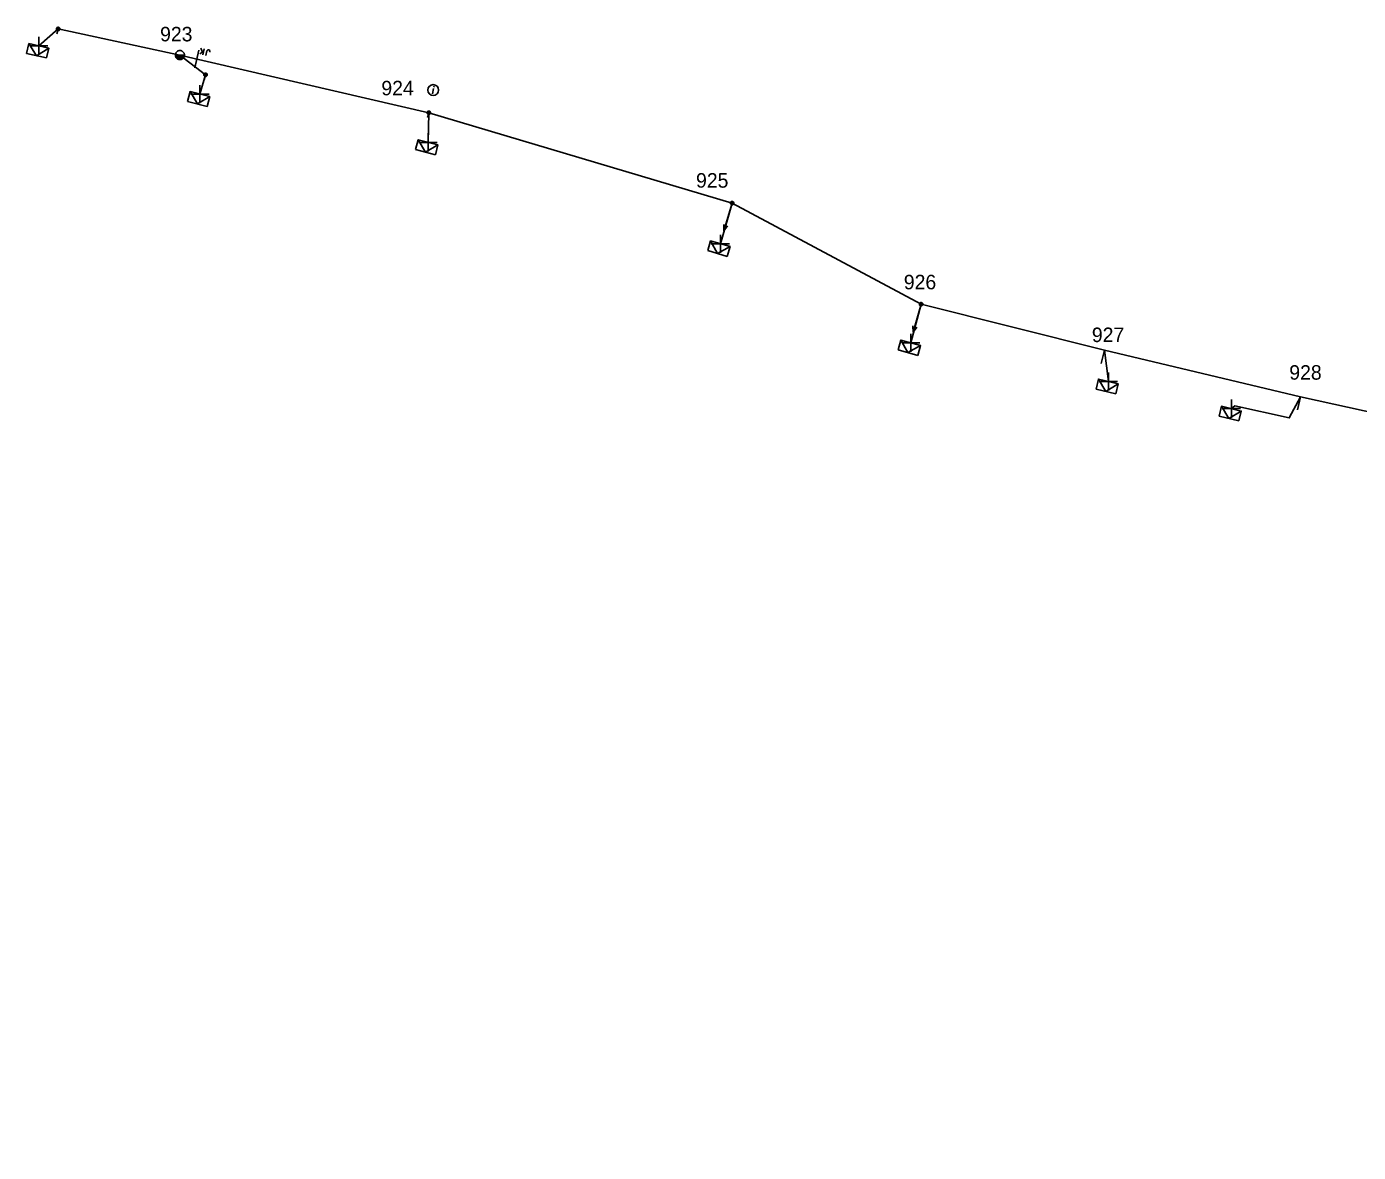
# Model space of a CAD drawing. Extents: x -540466 to -537383, y -1184038 to -1179972.
# Drawn here: x -538566.6 to -538474.8, y -1180281.6 to -1180204 of the extents above; entities that cross this region are included whole.
import ezdxf

# ---------------------------------------------------------------- set-up
doc = ezdxf.new("R2010")
doc.units = 0
for name, color, linetype in [('Vrstva 1', 7, 'Continuous'), ('Vrstva 10', 7, 'Continuous'), ('Vrstva 13', 7, 'Continuous'), ('Vrstva 14', 7, 'Continuous'), ('Vrstva 15', 7, 'Continuous'), ('Vrstva 18', 7, 'Continuous'), ('Vrstva 2', 7, 'Continuous'), ('Vrstva 31', 7, 'Continuous'), ('Vrstva 34', 7, 'Continuous'), ('Vrstva 36', 7, 'Continuous'), ('Vrstva 50', 7, 'Continuous'), ('Vrstva 54', 7, 'Continuous'), ('Vrstva 8', 7, 'Continuous'), ('Vrstva 9', 7, 'Continuous')]:
    doc.layers.add(name, color=color, linetype=linetype)

# ---------------------------------------------------------------- blocks, each defined once
blk = doc.blocks.new('NN440')
at = {"layer": 'Vrstva 2'}
for points in [[(0.63, 0), (0.63, 0.06), (0.62, 0.13), (0.6, 0.19), (0.58, 0.25), (0.55, 0.31), (0.51, 0.37), (0.47, 0.42), (0.42, 0.46), (0.37, 0.51), (0.32, 0.54), (0.26, 0.57), (0.2, 0.59), (0.13, 0.61), (0.07, 0.62), (0, 0.63), (-0.06, 0.62), (-0.13, 0.61), (-0.19, 0.59), (-0.26, 0.57), (-0.31, 0.54), (-0.37, 0.51), (-0.42, 0.46), (-0.47, 0.42), (-0.51, 0.37), (-0.54, 0.31), (-0.57, 0.25), (-0.6, 0.19), (-0.62, 0.13), (-0.63, 0.06), (-0.63, 0), (-0.63, -0.07), (-0.62, -0.14), (-0.6, -0.2), (-0.57, -0.26), (-0.54, -0.32), (-0.51, -0.37), (-0.47, -0.43), (-0.42, -0.47), (-0.37, -0.51), (-0.31, -0.55), (-0.26, -0.58), (-0.19, -0.6), (-0.13, -0.62), (-0.06, -0.63), (0, -0.63), (0.07, -0.63), (0.13, -0.62), (0.2, -0.6), (0.26, -0.58), (0.32, -0.55), (0.37, -0.51), (0.42, -0.47), (0.47, -0.43), (0.51, -0.37), (0.55, -0.32), (0.58, -0.26), (0.6, -0.2), (0.62, -0.14), (0.63, -0.07), (0.63, 0)], [(-0.63, 0), (0.63, 0)], [(-0.6, -0.18), (0.57, -0.18)], [(-0.51, -0.32), (0.5, -0.32)], [(-0.37, -0.47), (0.35, -0.47)]]:
    blk.add_lwpolyline(points, dxfattribs=at)
blk = doc.blocks.new('NN560')
at = {"layer": 'Vrstva 2'}
for points in [[(1.999, -0.001), (1.59, 0.141)], [(0, -0.001), (1.999, -0.001)], [(1.999, -0.001), (1.59, -0.134)]]:
    blk.add_lwpolyline(points, dxfattribs=at)
blk = doc.blocks.new('NN840')
at = {"layer": 'Vrstva 15'}
for points in [[(0.003, 0.619), (0.003, -0.631)], [(-0.745, -0.71), (-0.745, -0.66)], [(-0.73, -0.764), (-0.745, -0.71)], [(-0.657, -0.798), (-0.73, -0.764)], [(-0.627, -0.798), (-0.657, -0.798)], [(-0.558, -0.764), (-0.627, -0.798)], [(-0.538, -0.71), (-0.558, -0.764)], [(-0.538, -0.385), (-0.538, -0.71)], [(-0.332, -0.385), (-0.332, -0.798)], [(-0.332, -0.641), (-0.125, -0.385)], [(-0.263, -0.557), (-0.091, -0.798)]]:
    blk.add_lwpolyline(points, dxfattribs=at)
blk = doc.blocks.new('NN770')
at = {"layer": 'Vrstva 10'}
for p, q in [((0.002, 0.187), (0.002, 0.263)), ((0.002, -0.276), (0.002, 0.111))]:
    blk.add_line(p, q, dxfattribs=at)
blk.add_circle((0, -0.008), 0.375, dxfattribs=at)
blk = doc.blocks.new('NN800')
at = {"layer": 'Vrstva 1'}
for points in [[(-0.442, 0.442), (0.442, -0.442)], [(-0.442, -0.442), (0.442, 0.442)]]:
    blk.add_lwpolyline(points, dxfattribs=at)
blk = doc.blocks.new('NN630')
at = {"layer": 'Vrstva 9'}
for points in [[(-0.003, -0.7), (-0.703, 0)], [(-0.703, -0.7), (-0.703, 0), (0.697, 0), (0.697, -0.7)], [(-0.703, -0.7), (0.697, -0.7)], [(-0.003, -0.7), (0.697, 0)]]:
    blk.add_lwpolyline(points, dxfattribs=at)
blk = doc.blocks.new('NN500')
at = {"layer": 'Vrstva 2'}
for points in [[(0, -0.24), (0.02, -0.23), (0.05, -0.23), (0.07, -0.22), (0.09, -0.22), (0.12, -0.2), (0.14, -0.19), (0.16, -0.18), (0.17, -0.16), (0.19, -0.14), (0.2, -0.12), (0.21, -0.1), (0.22, -0.07), (0.23, -0.05), (0.23, -0.02), (0.23, 0), (0.23, 0.02), (0.23, 0.05), (0.22, 0.07), (0.21, 0.1), (0.2, 0.12), (0.19, 0.14), (0.17, 0.16), (0.16, 0.17), (0.14, 0.19), (0.12, 0.2), (0.09, 0.21), (0.07, 0.22), (0.05, 0.23), (0.02, 0.23), (0, 0.23), (-0.03, 0.23), (-0.05, 0.23), (-0.07, 0.22), (-0.1, 0.21), (-0.12, 0.2), (-0.14, 0.19), (-0.16, 0.17), (-0.18, 0.16), (-0.19, 0.14), (-0.2, 0.12), (-0.22, 0.1), (-0.22, 0.07), (-0.23, 0.05), (-0.23, 0.02), (-0.24, 0), (-0.23, -0.02), (-0.23, -0.05), (-0.22, -0.07), (-0.22, -0.1), (-0.2, -0.12), (-0.19, -0.14), (-0.18, -0.16), (-0.16, -0.18), (-0.14, -0.19), (-0.12, -0.2), (-0.1, -0.22), (-0.07, -0.22), (-0.05, -0.23), (-0.03, -0.23), (0, -0.24)], [(0, -0.24), (0.02, -0.23), (0.05, -0.23), (0.07, -0.22), (0.09, -0.22), (0.12, -0.2), (0.14, -0.19), (0.16, -0.18), (0.17, -0.16), (0.19, -0.14), (0.2, -0.12), (0.21, -0.1), (0.22, -0.07), (0.23, -0.05), (0.23, -0.02), (0.23, 0), (0.23, 0.02), (0.23, 0.05), (0.22, 0.07), (0.21, 0.1), (0.2, 0.12), (0.19, 0.14), (0.17, 0.16), (0.16, 0.17), (0.14, 0.19), (0.12, 0.2), (0.09, 0.21), (0.07, 0.22), (0.05, 0.23), (0.02, 0.23), (0, 0.23), (-0.03, 0.23), (-0.05, 0.23), (-0.07, 0.22), (-0.1, 0.21), (-0.12, 0.2), (-0.14, 0.19), (-0.16, 0.17), (-0.18, 0.16), (-0.19, 0.14), (-0.2, 0.12), (-0.22, 0.1), (-0.22, 0.07), (-0.23, 0.05), (-0.23, 0.02), (-0.24, 0), (-0.23, -0.02), (-0.23, -0.05), (-0.22, -0.07), (-0.22, -0.1), (-0.2, -0.12), (-0.19, -0.14), (-0.18, -0.16), (-0.16, -0.18), (-0.14, -0.19), (-0.12, -0.2), (-0.1, -0.22), (-0.07, -0.22), (-0.05, -0.23), (-0.03, -0.23), (0, -0.24)], [(0, -0.21), (0.02, -0.2), (0.04, -0.2), (0.06, -0.2), (0.08, -0.19), (0.1, -0.18), (0.12, -0.17), (0.14, -0.15), (0.15, -0.14), (0.16, -0.12), (0.18, -0.1), (0.19, -0.08), (0.19, -0.06), (0.2, -0.04), (0.2, -0.02), (0.2, 0), (0.2, 0.02), (0.2, 0.04), (0.19, 0.06), (0.19, 0.08), (0.18, 0.1), (0.16, 0.12), (0.15, 0.14), (0.14, 0.15), (0.12, 0.17), (0.1, 0.18), (0.08, 0.19), (0.06, 0.19), (0.04, 0.2), (0.02, 0.2), (0, 0.2), (-0.02, 0.2), (-0.04, 0.2), (-0.06, 0.19), (-0.08, 0.19), (-0.1, 0.18), (-0.12, 0.17), (-0.14, 0.15), (-0.15, 0.14), (-0.17, 0.12), (-0.18, 0.1), (-0.19, 0.08), (-0.2, 0.06), (-0.2, 0.04), (-0.21, 0.02), (-0.21, 0), (-0.21, -0.02), (-0.2, -0.04), (-0.2, -0.06), (-0.19, -0.08), (-0.18, -0.1), (-0.17, -0.12), (-0.15, -0.14), (-0.14, -0.15), (-0.12, -0.17), (-0.1, -0.18), (-0.08, -0.19), (-0.06, -0.2), (-0.04, -0.2), (-0.02, -0.2), (0, -0.21)], [(0, -0.18), (0.02, -0.18), (0.04, -0.17), (0.05, -0.17), (0.07, -0.16), (0.09, -0.15), (0.1, -0.14), (0.12, -0.13), (0.13, -0.12), (0.14, -0.1), (0.15, -0.09), (0.16, -0.07), (0.17, -0.05), (0.17, -0.04), (0.17, -0.02), (0.17, 0), (0.17, 0.02), (0.17, 0.04), (0.17, 0.05), (0.16, 0.07), (0.15, 0.09), (0.14, 0.1), (0.13, 0.12), (0.12, 0.13), (0.1, 0.14), (0.09, 0.15), (0.07, 0.16), (0.05, 0.17), (0.04, 0.17), (0.02, 0.17), (0, 0.18), (-0.02, 0.17), (-0.04, 0.17), (-0.06, 0.17), (-0.07, 0.16), (-0.09, 0.15), (-0.1, 0.14), (-0.12, 0.13), (-0.13, 0.12), (-0.14, 0.1), (-0.15, 0.09), (-0.16, 0.07), (-0.17, 0.05), (-0.17, 0.04), (-0.18, 0.02), (-0.18, 0), (-0.18, -0.02), (-0.17, -0.04), (-0.17, -0.05), (-0.16, -0.07), (-0.15, -0.09), (-0.14, -0.1), (-0.13, -0.12), (-0.12, -0.13), (-0.1, -0.14), (-0.09, -0.15), (-0.07, -0.16), (-0.06, -0.17), (-0.04, -0.17), (-0.02, -0.18), (0, -0.18)], [(0, -0.15), (0.01, -0.15), (0.03, -0.14), (0.04, -0.14), (0.06, -0.13), (0.07, -0.13), (0.08, -0.12), (0.1, -0.11), (0.11, -0.1), (0.12, -0.09), (0.13, -0.07), (0.13, -0.06), (0.14, -0.05), (0.14, -0.03), (0.14, -0.02), (0.14, 0), (0.14, 0.01), (0.14, 0.03), (0.14, 0.04), (0.13, 0.06), (0.13, 0.07), (0.12, 0.09), (0.11, 0.1), (0.1, 0.11), (0.08, 0.12), (0.07, 0.13), (0.06, 0.13), (0.04, 0.14), (0.03, 0.14), (0.01, 0.14), (0, 0.15), (-0.02, 0.14), (-0.03, 0.14), (-0.05, 0.14), (-0.06, 0.13), (-0.07, 0.13), (-0.09, 0.12), (-0.1, 0.11), (-0.11, 0.1), (-0.12, 0.09), (-0.13, 0.07), (-0.13, 0.06), (-0.14, 0.04), (-0.14, 0.03), (-0.15, 0.01), (-0.15, 0), (-0.15, -0.02), (-0.14, -0.03), (-0.14, -0.05), (-0.13, -0.06), (-0.13, -0.07), (-0.12, -0.09), (-0.11, -0.1), (-0.1, -0.11), (-0.09, -0.12), (-0.07, -0.13), (-0.06, -0.13), (-0.05, -0.14), (-0.03, -0.14), (-0.02, -0.15), (0, -0.15)], [(0, -0.12), (0.01, -0.12), (0.02, -0.11), (0.03, -0.11), (0.05, -0.11), (0.06, -0.1), (0.07, -0.09), (0.08, -0.09), (0.09, -0.08), (0.09, -0.07), (0.1, -0.06), (0.11, -0.05), (0.11, -0.04), (0.11, -0.02), (0.11, -0.01), (0.12, 0), (0.11, 0.01), (0.11, 0.02), (0.11, 0.04), (0.11, 0.05), (0.1, 0.06), (0.09, 0.07), (0.09, 0.08), (0.08, 0.09), (0.07, 0.09), (0.06, 0.1), (0.05, 0.11), (0.03, 0.11), (0.02, 0.11), (0.01, 0.12), (0, 0.12), (-0.01, 0.12), (-0.03, 0.11), (-0.04, 0.11), (-0.05, 0.11), (-0.06, 0.1), (-0.07, 0.09), (-0.08, 0.09), (-0.09, 0.08), (-0.1, 0.07), (-0.1, 0.06), (-0.11, 0.05), (-0.11, 0.04), (-0.12, 0.02), (-0.12, 0.01), (-0.12, 0), (-0.12, -0.01), (-0.12, -0.02), (-0.11, -0.04), (-0.11, -0.05), (-0.1, -0.06), (-0.1, -0.07), (-0.09, -0.08), (-0.08, -0.09), (-0.07, -0.09), (-0.06, -0.1), (-0.05, -0.11), (-0.04, -0.11), (-0.03, -0.11), (-0.01, -0.12), (0, -0.12)], [(0, -0.09), (0.01, -0.09), (0.02, -0.09), (0.03, -0.08), (0.03, -0.08), (0.04, -0.08), (0.05, -0.07), (0.06, -0.07), (0.06, -0.06), (0.07, -0.05), (0.07, -0.04), (0.08, -0.04), (0.08, -0.03), (0.08, -0.02), (0.09, -0.01), (0.09, 0), (0.09, 0.01), (0.08, 0.02), (0.08, 0.03), (0.08, 0.03), (0.07, 0.04), (0.07, 0.05), (0.06, 0.06), (0.06, 0.06), (0.05, 0.07), (0.04, 0.07), (0.03, 0.08), (0.03, 0.08), (0.02, 0.08), (0.01, 0.09), (0, 0.09), (-0.01, 0.09), (-0.02, 0.08), (-0.03, 0.08), (-0.04, 0.08), (-0.04, 0.07), (-0.05, 0.07), (-0.06, 0.06), (-0.07, 0.06), (-0.07, 0.05), (-0.08, 0.04), (-0.08, 0.03), (-0.08, 0.03), (-0.09, 0.02), (-0.09, 0.01), (-0.09, 0), (-0.09, -0.01), (-0.09, -0.02), (-0.08, -0.03), (-0.08, -0.04), (-0.08, -0.04), (-0.07, -0.05), (-0.07, -0.06), (-0.06, -0.07), (-0.05, -0.07), (-0.04, -0.08), (-0.04, -0.08), (-0.03, -0.08), (-0.02, -0.09), (-0.01, -0.09), (0, -0.09)], [(0, -0.06), (0, -0.06), (0.01, -0.06), (0.02, -0.05), (0.02, -0.05), (0.03, -0.05), (0.03, -0.05), (0.04, -0.04), (0.04, -0.04), (0.05, -0.03), (0.05, -0.03), (0.05, -0.02), (0.05, -0.02), (0.05, -0.01), (0.06, -0.01), (0.06, 0), (0.06, 0.01), (0.05, 0.01), (0.05, 0.02), (0.05, 0.02), (0.05, 0.03), (0.05, 0.03), (0.04, 0.04), (0.04, 0.04), (0.03, 0.05), (0.03, 0.05), (0.02, 0.05), (0.02, 0.05), (0.01, 0.06), (0, 0.06), (0, 0.06), (-0.01, 0.06), (-0.01, 0.06), (-0.02, 0.05), (-0.02, 0.05), (-0.03, 0.05), (-0.03, 0.05), (-0.04, 0.04), (-0.04, 0.04), (-0.05, 0.03), (-0.05, 0.03), (-0.05, 0.02), (-0.06, 0.02), (-0.06, 0.01), (-0.06, 0.01), (-0.06, 0), (-0.06, -0.01), (-0.06, -0.01), (-0.06, -0.02), (-0.05, -0.02), (-0.05, -0.03), (-0.05, -0.03), (-0.04, -0.04), (-0.04, -0.04), (-0.03, -0.05), (-0.03, -0.05), (-0.02, -0.05), (-0.02, -0.05), (-0.01, -0.06), (-0.01, -0.06), (0, -0.06)], [(0, -0.03), (0, -0.03), (0, -0.03), (0.01, -0.03), (0.01, -0.03), (0.01, -0.02), (0.02, -0.02), (0.02, -0.02), (0.02, -0.02), (0.02, -0.02), (0.02, -0.01), (0.02, -0.01), (0.03, -0.01), (0.03, -0.01), (0.03, 0), (0.03, 0), (0.03, 0), (0.03, 0.01), (0.03, 0.01), (0.02, 0.01), (0.02, 0.01), (0.02, 0.02), (0.02, 0.02), (0.02, 0.02), (0.02, 0.02), (0.01, 0.02), (0.01, 0.02), (0.01, 0.03), (0, 0.03), (0, 0.03), (0, 0.03), (0, 0.03), (-0.01, 0.03), (-0.01, 0.03), (-0.01, 0.02), (-0.02, 0.02), (-0.02, 0.02), (-0.02, 0.02), (-0.02, 0.02), (-0.02, 0.02), (-0.03, 0.01), (-0.03, 0.01), (-0.03, 0.01), (-0.03, 0.01), (-0.03, 0), (-0.03, 0), (-0.03, 0), (-0.03, -0.01), (-0.03, -0.01), (-0.03, -0.01), (-0.03, -0.01), (-0.02, -0.02), (-0.02, -0.02), (-0.02, -0.02), (-0.02, -0.02), (-0.02, -0.02), (-0.01, -0.03), (-0.01, -0.03), (-0.01, -0.03), (0, -0.03), (0, -0.03)], [(0.23, 0), (0.7, 0)]]:
    blk.add_lwpolyline(points, dxfattribs=at)
blk = doc.blocks.new('NN510')
at = {"layer": 'Vrstva 2'}
blk.add_lwpolyline([(0.001, 0.002), (0.001, 0.939)], dxfattribs=at)

msp = doc.modelspace()

# ---------------------------------------------------------------- linework, layer by layer
at = {"layer": 'Vrstva 50'}
msp.add_lwpolyline([(-538325.175, -1180281.59), (-538325.822, -1180281.447), (-538344.9, -1180277.24), (-538355.024, -1180271.935), (-538364.824, -1180267.823), (-538377.691, -1180262.38), (-538387.427, -1180258.766), (-538406.279, -1180252.087), (-538421.252, -1180246.191), (-538432.167, -1180242.472), (-538436.035, -1180241.154), (-538439.502, -1180240.02), (-538456.673, -1180234.401), (-538478.811, -1180229.512), (-538492.326, -1180226.311), (-538504.962, -1180223.141), (-538517.983, -1180216.167), (-538538.888, -1180209.939), (-538556.04, -1180205.969)], dxfattribs=at)
at = {"layer": 'Vrstva 54'}
for points in [[(-538556.04, -1180205.969), (-538564.433, -1180204.168), (-538565.763, -1180205.33)], [(-538556.04, -1180205.969), (-538554.274, -1180207.327), (-538554.657, -1180208.658)], [(-538517.983, -1180216.167), (-538518.794, -1180218.972)], [(-538504.962, -1180223.141), (-538505.672, -1180225.803)]]:
    msp.add_lwpolyline(points, dxfattribs=at)
at = {"layer": 'Vrstva 8'}
for points in [[(-538538.888, -1180209.939), (-538538.939, -1180211.983)], [(-538492.326, -1180226.311), (-538492.056, -1180228.466)], [(-538478.811, -1180229.512), (-538479.589, -1180230.97), (-538483.342, -1180230.146), (-538483.578, -1180230.336)]]:
    msp.add_lwpolyline(points, dxfattribs=at)

# ---------------------------------------------------------------- block references
at = {"layer": 'Vrstva 13', "yscale": 0.5}
for p, xscale, rotation in [((-538564.433, -1180204.168), 0.5000000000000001, -102.67299999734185), ((-538554.274, -1180207.327), 0.5, -104.20399995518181), ((-538538.888, -1180209.939), 0.5, -104.36399996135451), ((-538517.983, -1180216.167), 0.5, -106.61700002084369), ((-538504.962, -1180223.141), 0.5, -105.97299991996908)]:
    msp.add_blockref('NN500', p, dxfattribs=dict(at, xscale=xscale, rotation=rotation))
at = {"layer": 'Vrstva 13', "xscale": 0.5, "yscale": 0.5}
msp.add_blockref('NN440', (-538556.04, -1180205.969), dxfattribs=at)
at = {"layer": 'Vrstva 13'}
for name, p, rotation in [('NN560', (-538517.983, -1180216.167), -106.61692218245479), ('NN560', (-538504.962, -1180223.141), -105.97333888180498), ('NN510', (-538492.325, -1180226.31), 166.57988341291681), ('NN510', (-538478.81, -1180229.511), 166.9298917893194)]:
    msp.add_blockref(name, p, dxfattribs=dict(at, rotation=rotation))
at = {"layer": 'Vrstva 18', "rotation": 166.96781802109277}
msp.add_blockref('NN840', (-538554.865, -1180206.241), dxfattribs=at)
at = {"layer": 'Vrstva 31'}
for p, rotation in [((-538565.763, -1180205.33), -12.673416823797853), ((-538554.657, -1180208.658), -14.20449715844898), ((-538538.939, -1180211.983), -14.363791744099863), ((-538518.794, -1180218.972), -16.61692218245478), ((-538505.672, -1180225.803), -15.97333883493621), ((-538492.056, -1180228.466), -13.420116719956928), ((-538483.578, -1180230.336), -13.420116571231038)]:
    msp.add_blockref('NN630', p, dxfattribs=dict(at, rotation=rotation))
at = {"layer": 'Vrstva 34', "rotation": 45}
for p in [(-538565.763, -1180205.33), (-538554.657, -1180208.658), (-538538.939, -1180211.983), (-538518.794, -1180218.972), (-538505.672, -1180225.803), (-538492.056, -1180228.466), (-538483.578, -1180230.336)]:
    msp.add_blockref('NN800', p, dxfattribs=at)
at = {"layer": 'Vrstva 36', "rotation": -11.768289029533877}
msp.add_blockref('NN770', (-538538.584, -1180208.37), dxfattribs=at)

# ---------------------------------------------------------------- texts
at = {"layer": 'Vrstva 14'}
for s, p in [('923', (-538557.406, -1180205.023)), ('924', (-538542.156, -1180208.742)), ('925', (-538520.472, -1180215.105)), ('926', (-538506.152, -1180222.111)), ('927', (-538493.194, -1180225.747)), ('928', (-538479.588, -1180228.339))]:
    msp.add_text(s, height=1, dxfattribs=at).set_placement(p)

doc.saveas('drawing.dxf')
